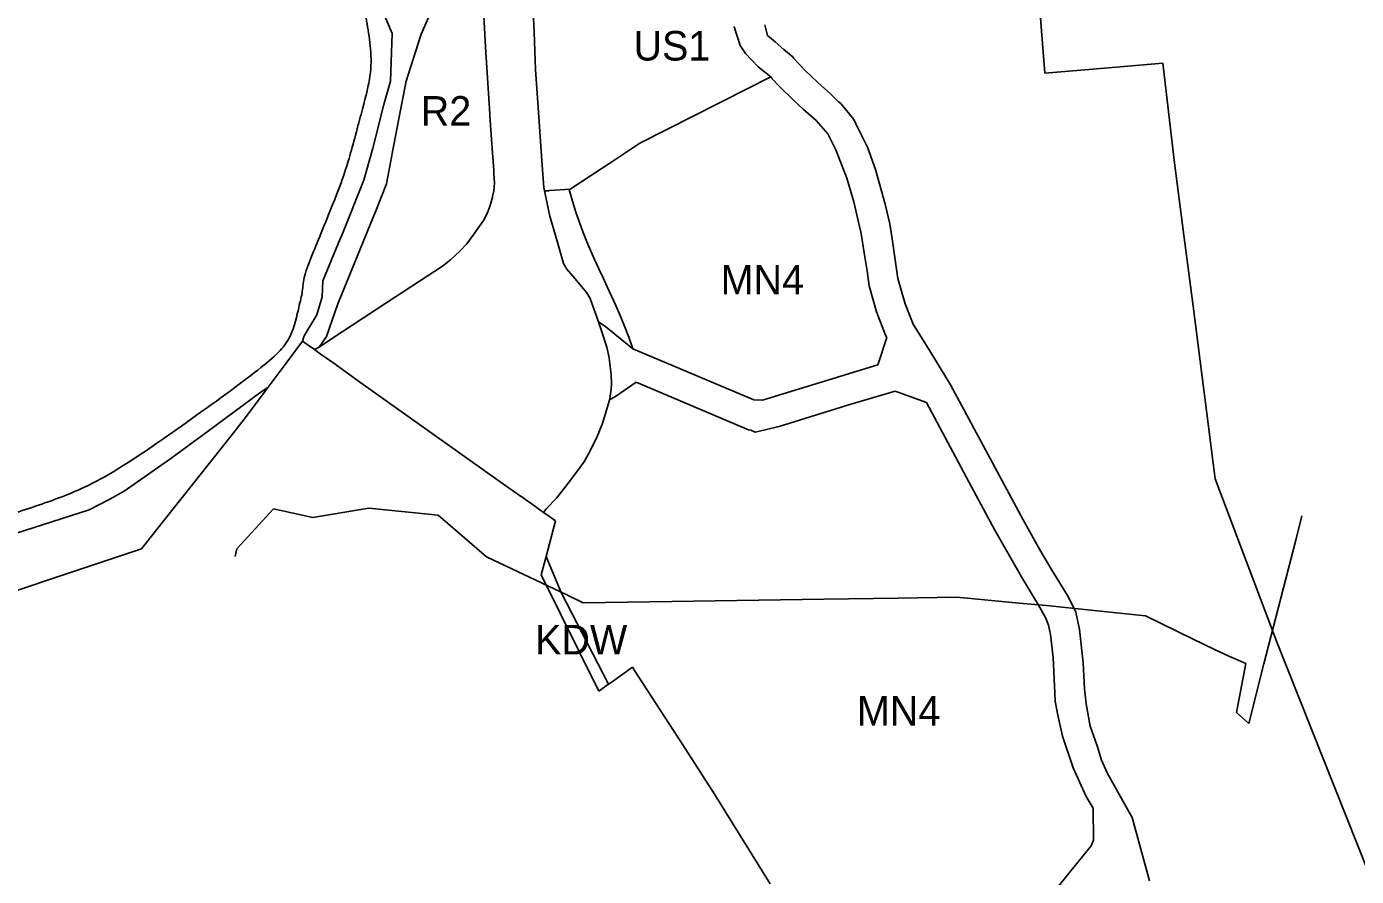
# Model space of a CAD drawing. Extents: x 7413438 to 7416393, y 5541665 to 5544118.
# Drawn here: x 7415451.4 to 7415721.5, y 5542034.9 to 5542207.5 of the extents above; entities that cross this region are included whole.
import ezdxf

# ---------------------------------------------------------------- set-up
doc = ezdxf.new("R2010")
doc.units = 0
for name, color, linetype in [('linie_rozgraniczajace', 7, 'Continuous'), ('linie_zabudowy_nieprzekraczalne', 7, 'Continuous'), ('oznaczenia_przeznaczen', 7, 'Continuous')]:
    doc.layers.add(name, color=color, linetype=linetype)

msp = doc.modelspace()

# ---------------------------------------------------------------- linework, layer by layer
at = {"layer": 'linie_rozgraniczajace'}
for p, q in [((7415554.48, 5542206.31), (7415553.9, 5542218.15)), ((7415543.95, 5542216.04), (7415544.6, 5542203.3)), ((7415656.82, 5542215.49), (7415658.19, 5542197.98)), ((7415525.66, 5542206.07), (7415523.76, 5542210.51)), ((7415531.58, 5542205.93), (7415533.06, 5542209.33)), ((7415595.08, 5542207.49), (7415595.09, 5542207.44)), ((7415595.09, 5542207.44), (7415596.33, 5542203.64)), ((7415601.9, 5542205.68), (7415601.32, 5542207.82)), ((7415525.3, 5542196.37), (7415525.66, 5542206.07)), ((7415528.43, 5542196.17), (7415531.51, 5542205.7)), ((7415531.51, 5542205.7), (7415531.58, 5542205.93)), ((7415554.74, 5542198.75), (7415554.48, 5542206.31)), ((7415603.45, 5542204.4), (7415601.9, 5542205.68)), ((7415605.16, 5542202.82), (7415603.45, 5542204.4)), ((7415544.6, 5542203.3), (7415545.46, 5542189.76)), ((7415596.33, 5542203.64), (7415597.42, 5542202.02)), ((7415597.42, 5542202.02), (7415600, 5542199.32)), ((7415607.11, 5542201.27), (7415605.16, 5542202.82)), ((7415607.16, 5542201.03), (7415607.11, 5542201.27)), ((7415609.52, 5542198.56), (7415607.16, 5542201.03)), ((7415555.58, 5542187.2), (7415554.74, 5542198.75)), ((7415600, 5542199.32), (7415602.52, 5542197.26)), ((7415612.07, 5542196.11), (7415609.52, 5542198.56)), ((7415658.19, 5542197.98), (7415667.15, 5542198.74)), ((7415667.15, 5542198.74), (7415677.38, 5542199.62)), ((7415677.38, 5542199.62), (7415682.14, 5542200.03)), ((7415682.14, 5542200.03), (7415684.49, 5542179.77)), ((7415523.98, 5542191.63), (7415525.3, 5542196.37)), ((7415527.75, 5542192.59), (7415528.41, 5542196.06)), ((7415528.41, 5542196.06), (7415528.43, 5542196.17)), ((7415597.74, 5542194.83), (7415602.52, 5542197.26)), ((7415602.52, 5542197.26), (7415602.65, 5542197.16)), ((7415602.65, 5542197.16), (7415602.77, 5542196.94)), ((7415602.77, 5542196.94), (7415604.33, 5542195.31)), ((7415614.75, 5542193.75), (7415612.07, 5542196.11)), ((7415575.95, 5542183.76), (7415597.74, 5542194.83)), ((7415604.33, 5542195.31), (7415607.14, 5542192.52)), ((7415616.21, 5542192.27), (7415614.75, 5542193.75)), ((7415521.71, 5542182.8), (7415523.98, 5542191.63)), ((7415525.96, 5542183.11), (7415527.75, 5542192.59)), ((7415607.14, 5542192.52), (7415609.12, 5542190.67)), ((7415609.12, 5542190.67), (7415611.79, 5542188.4)), ((7415616.76, 5542191.81), (7415616.21, 5542192.27)), ((7415619.39, 5542188.58), (7415616.76, 5542191.81)), ((7415545.46, 5542189.76), (7415545.48, 5542189.4)), ((7415545.48, 5542189.4), (7415545.83, 5542184.56)), ((7415611.79, 5542188.4), (7415614.12, 5542185.71)), ((7415619.81, 5542187.72), (7415619.39, 5542188.58)), ((7415622.19, 5542182.96), (7415619.81, 5542187.72)), ((7415556.08, 5542180.23), (7415555.58, 5542187.2)), ((7415614.12, 5542185.71), (7415615.72, 5542182.42)), ((7415519.93, 5542176.24), (7415521.71, 5542182.8)), ((7415524.74, 5542176.6), (7415525.96, 5542183.11)), ((7415545.83, 5542184.56), (7415546.28, 5542178.2)), ((7415569.64, 5542179.6), (7415575.95, 5542183.76)), ((7415615.72, 5542182.42), (7415617.98, 5542176.69)), ((7415623.82, 5542178.43), (7415622.19, 5542182.96)), ((7415556.34, 5542176.63), (7415556.08, 5542180.23)), ((7415568.1, 5542178.58), (7415569.64, 5542179.6)), ((7415684.49, 5542179.77), (7415684.55, 5542179.78)), ((7415684.55, 5542179.78), (7415686.44, 5542165.12)), ((7415546.28, 5542178.2), (7415546.33, 5542177.57)), ((7415546.33, 5542177.57), (7415546.46, 5542175.71)), ((7415561.8, 5542174.43), (7415568.1, 5542178.58)), ((7415625.76, 5542171.37), (7415623.82, 5542178.43)), ((7415515.48, 5542165.25), (7415519.93, 5542176.24)), ((7415522.48, 5542170.37), (7415524.53, 5542175.52)), ((7415524.53, 5542175.52), (7415524.74, 5542176.6)), ((7415546.32, 5542174.13), (7415546.06, 5542172.92)), ((7415546.46, 5542175.71), (7415546.32, 5542174.13)), ((7415556.47, 5542174.77), (7415556.34, 5542176.63)), ((7415556.61, 5542174.13), (7415556.47, 5542174.77)), ((7415557.68, 5542168.94), (7415556.61, 5542174.13)), ((7415556.61, 5542174.13), (7415557.52, 5542174.12)), ((7415557.52, 5542174.14), (7415561.8, 5542174.43)), ((7415557.52, 5542174.12), (7415557.52, 5542174.14)), ((7415617.98, 5542176.69), (7415619.4, 5542171.9)), ((7415546.04, 5542172.83), (7415545.58, 5542171.1)), ((7415546.06, 5542172.92), (7415546.04, 5542172.83)), ((7415619.4, 5542171.9), (7415620.73, 5542165.96)), ((7415626.72, 5542167.39), (7415625.76, 5542171.37)), ((7415514.65, 5542151.12), (7415522.48, 5542170.37)), ((7415544.97, 5542169.52), (7415544.21, 5542168.05)), ((7415545.58, 5542171.1), (7415544.97, 5542169.52)), ((7415558.01, 5542167.8), (7415557.68, 5542168.94)), ((7415544.21, 5542168.05), (7415542.23, 5542165.32)), ((7415559.3, 5542163.39), (7415558.01, 5542167.8)), ((7415620.73, 5542165.96), (7415620.84, 5542165.81)), ((7415627.17, 5542164.36), (7415626.72, 5542167.39)), ((7415511.56, 5542155.83), (7415515.1, 5542164.34)), ((7415515.1, 5542164.34), (7415515.48, 5542165.25)), ((7415540.81, 5542163.37), (7415539.43, 5542161.85)), ((7415542.23, 5542165.32), (7415540.81, 5542163.37)), ((7415559.98, 5542161.06), (7415559.3, 5542163.39)), ((7415620.84, 5542165.81), (7415621.53, 5542161.52)), ((7415628.37, 5542156.32), (7415627.17, 5542164.36)), ((7415686.44, 5542165.12), (7415688.29, 5542150.68)), ((7415539.43, 5542161.85), (7415537.5, 5542160.11)), ((7415560.47, 5542159.37), (7415559.98, 5542161.06)), ((7415621.53, 5542161.52), (7415622.08, 5542157.84)), ((7415535.9, 5542158.83), (7415526.31, 5542152.59)), ((7415537.5, 5542160.11), (7415535.9, 5542158.83)), ((7415561.13, 5542158.22), (7415560.47, 5542159.37)), ((7415562.75, 5542156.3), (7415561.13, 5542158.22)), ((7415622.08, 5542157.84), (7415622.49, 5542154.83)), ((7415511.47, 5542152.6), (7415511.56, 5542155.83)), ((7415565.22, 5542153.38), (7415562.75, 5542156.3)), ((7415629.81, 5542151.16), (7415628.37, 5542156.32)), ((7415510.33, 5542148.9), (7415511.47, 5542152.6)), ((7415526.31, 5542152.59), (7415513.36, 5542144.03)), ((7415565.85, 5542152.23), (7415565.22, 5542153.38)), ((7415622.49, 5542154.83), (7415624.03, 5542149.55)), ((7415512.3, 5542144.53), (7415514.65, 5542151.12)), ((7415566.27, 5542151.07), (7415565.85, 5542152.23)), ((7415567.22, 5542148.43), (7415566.27, 5542151.07)), ((7415631.44, 5542146.99), (7415629.81, 5542151.16)), ((7415688.29, 5542150.68), (7415689.25, 5542143.22)), ((7415507.78, 5542144.65), (7415510.33, 5542148.9)), ((7415567.54, 5542147.53), (7415567.22, 5542148.43)), ((7415568.26, 5542145.46), (7415567.54, 5542147.53)), ((7415569.02, 5542146.45), (7415567.54, 5542147.53)), ((7415624.03, 5542149.55), (7415625.85, 5542144.81)), ((7415507.48, 5542143.56), (7415507.78, 5542144.65)), ((7415510.87, 5542142.38), (7415512.3, 5542144.53)), ((7415569.23, 5542142.34), (7415568.26, 5542145.46)), ((7415574.56, 5542142.03), (7415569.02, 5542146.45)), ((7415625.85, 5542144.81), (7415626.14, 5542144.3)), ((7415635.06, 5542141.3), (7415631.44, 5542146.99)), ((7415507.48, 5542143.56), (7415504.15, 5542139.11)), ((7415509.11, 5542142.41), (7415507.48, 5542143.56)), ((7415509.21, 5542142.33), (7415509.11, 5542142.41)), ((7415509.86, 5542141.87), (7415509.21, 5542142.33)), ((7415510.87, 5542142.38), (7415509.86, 5542141.87)), ((7415511.05, 5542141.03), (7415509.86, 5542141.87)), ((7415513.36, 5542144.03), (7415510.87, 5542142.38)), ((7415569.7, 5542140.21), (7415569.23, 5542142.34)), ((7415599.09, 5542131.63), (7415574.56, 5542142.03)), ((7415626.14, 5542144.3), (7415624.31, 5542138.78)), ((7415689.25, 5542143.22), (7415692.8, 5542115.6)), ((7415504.15, 5542139.11), (7415500.48, 5542134.2)), ((7415513.61, 5542139.21), (7415511.05, 5542141.03)), ((7415519.32, 5542135.14), (7415513.61, 5542139.21)), ((7415569.93, 5542138.45), (7415569.7, 5542140.21)), ((7415639.01, 5542134.71), (7415635.06, 5542141.3)), ((7415570.14, 5542136.79), (7415569.93, 5542138.45)), ((7415570.22, 5542134.9), (7415570.14, 5542136.79)), ((7415624.31, 5542138.78), (7415600.87, 5542131.61)), ((7415500.48, 5542134.2), (7415495.87, 5542128.05)), ((7415498.8, 5542133.05), (7415500.48, 5542134.2)), ((7415549.22, 5542113.88), (7415519.32, 5542135.14)), ((7415569.83, 5542131.91), (7415570.13, 5542133.79)), ((7415570.13, 5542133.79), (7415570.22, 5542134.9)), ((7415571.01, 5542132.3), (7415575.24, 5542135.25)), ((7415575.24, 5542135.25), (7415598.01, 5542125.57)), ((7415639.01, 5542134.7), (7415639.01, 5542134.71)), ((7415641.33, 5542130.42), (7415639.01, 5542134.7)), ((7415639.01, 5542134.7), (7415639.01, 5542134.7)), ((7415488.09, 5542125.17), (7415498.8, 5542133.05)), ((7415568.94, 5542128.69), (7415569.58, 5542130.93)), ((7415569.58, 5542130.93), (7415569.79, 5542131.65)), ((7415569.79, 5542131.65), (7415571.01, 5542132.3)), ((7415569.79, 5542131.65), (7415569.83, 5542131.91)), ((7415600.87, 5542131.61), (7415599.09, 5542131.63)), ((7415618.57, 5542130.69), (7415627.79, 5542133.41)), ((7415627.79, 5542133.41), (7415634.13, 5542131.11)), ((7415634.13, 5542131.11), (7415643.3, 5542113.98)), ((7415568.4, 5542126.86), (7415568.94, 5542128.69)), ((7415604.46, 5542126.33), (7415618.57, 5542130.69)), ((7415650.01, 5542114.33), (7415641.33, 5542130.42)), ((7415495.87, 5542128.05), (7415492.94, 5542124.34)), ((7415567.32, 5542124.24), (7415568.4, 5542126.86)), ((7415598.01, 5542125.57), (7415598.41, 5542125.51)), ((7415598.41, 5542125.51), (7415598.42, 5542125.53)), ((7415598.42, 5542125.53), (7415598.46, 5542125.48)), ((7415598.46, 5542125.48), (7415599.4, 5542125.08)), ((7415599.4, 5542125.08), (7415601.37, 5542125.57)), ((7415601.37, 5542125.57), (7415604.46, 5542126.33)), ((7415492.94, 5542124.34), (7415479.11, 5542106.86)), ((7415480.75, 5542119.77), (7415488.09, 5542125.17)), ((7415566.39, 5542122.38), (7415567.32, 5542124.24)), ((7415564.69, 5542119.17), (7415565.55, 5542120.69)), ((7415565.55, 5542120.69), (7415566.39, 5542122.38)), ((7415471.25, 5542113.07), (7415480.75, 5542119.77)), ((7415560.77, 5542113.92), (7415563.49, 5542117.49)), ((7415563.49, 5542117.49), (7415564.69, 5542119.17)), ((7415692.8, 5542115.6), (7415692.78, 5542115.6)), ((7415692.78, 5542115.6), (7415705.21, 5542082.66)), ((7415468.34, 5542111.45), (7415471.25, 5542113.07)), ((7415550.32, 5542113.1), (7415549.22, 5542113.88)), ((7415551.73, 5542112.09), (7415550.32, 5542113.1)), ((7415551.76, 5542112.08), (7415551.73, 5542112.09)), ((7415554.81, 5542109.9), (7415551.76, 5542112.08)), ((7415559.01, 5542111.71), (7415560.77, 5542113.92)), ((7415643.3, 5542113.98), (7415648.05, 5542105.2)), ((7415653.82, 5542107.25), (7415650.01, 5542114.33)), ((7415442.83, 5542102.51), (7415464.16, 5542109.34)), ((7415464.16, 5542109.34), (7415468.34, 5542111.45)), ((7415494.11, 5542101.37), (7415501.59, 5542109.53)), ((7415501.59, 5542109.53), (7415509.56, 5542107.77)), ((7415509.56, 5542107.77), (7415520.91, 5542109.65)), ((7415520.91, 5542109.65), (7415534.98, 5542108.21)), ((7415554.87, 5542109.86), (7415554.81, 5542109.9)), ((7415556.4, 5542108.77), (7415554.87, 5542109.86)), ((7415556.4, 5542108.77), (7415556.98, 5542109.59)), ((7415556.98, 5542109.59), (7415559.01, 5542111.71)), ((7415479.11, 5542106.86), (7415474.78, 5542101.39)), ((7415534.98, 5542108.21), (7415544.84, 5542099.76)), ((7415557.11, 5542108.27), (7415556.4, 5542108.77)), ((7415556.9, 5542099.85), (7415558.82, 5542107.05)), ((7415558.82, 5542107.05), (7415557.11, 5542108.27)), ((7415657.18, 5542101.22), (7415653.82, 5542107.25)), ((7415709.14, 5542103.18), (7415710.41, 5542108.11)), ((7415648.05, 5542105.2), (7415653.47, 5542095.69)), ((7415474.78, 5542101.39), (7415462.36, 5542097.25)), ((7415493.79, 5542099.82), (7415494.11, 5542101.37)), ((7415659.55, 5542097.18), (7415657.18, 5542101.22)), ((7415707.65, 5542097.39), (7415709.14, 5542103.18)), ((7415544.84, 5542099.76), (7415561.1, 5542092.04)), ((7415555.9, 5542096.08), (7415556.9, 5542099.85)), ((7415556.9, 5542099.85), (7415559.99, 5542092.54)), ((7415461.97, 5542097.12), (7415428.24, 5542085.85)), ((7415462.36, 5542097.25), (7415461.97, 5542097.12)), ((7415567.63, 5542072.47), (7415555.9, 5542096.08)), ((7415663.01, 5542091.54), (7415659.55, 5542097.18)), ((7415706.1, 5542091.36), (7415707.65, 5542097.39)), ((7415653.47, 5542095.69), (7415656.92, 5542089.95)), ((7415559.99, 5542092.54), (7415569.62, 5542073.87)), ((7415561.1, 5542092.04), (7415564.46, 5542090.43)), ((7415564.46, 5542090.43), (7415582.46, 5542090.7)), ((7415582.46, 5542090.7), (7415613.33, 5542091.17)), ((7415613.33, 5542091.17), (7415628.4, 5542091.4)), ((7415628.4, 5542091.4), (7415640.31, 5542091.57)), ((7415640.31, 5542091.57), (7415653, 5542090.37)), ((7415653, 5542090.37), (7415658.56, 5542089.85)), ((7415664.46, 5542088.56), (7415663.01, 5542091.54)), ((7415704.16, 5542083.81), (7415706.1, 5542091.36)), ((7415656.92, 5542089.95), (7415658.34, 5542087.41)), ((7415658.56, 5542089.85), (7415668.82, 5542088.8)), ((7415665.26, 5542085.01), (7415664.46, 5542088.56)), ((7415668.82, 5542088.8), (7415678.6, 5542087.79)), ((7415678.6, 5542087.79), (7415688.28, 5542083.07)), ((7415658.34, 5542087.41), (7415658.91, 5542085.88)), ((7415658.91, 5542085.88), (7415659.34, 5542083.99)), ((7415665.98, 5542078.22), (7415665.26, 5542085.01)), ((7415659.34, 5542083.99), (7415659.89, 5542079.31)), ((7415688.28, 5542083.07), (7415692.51, 5542081)), ((7415702.67, 5542078.01), (7415704.16, 5542083.81)), ((7415705.21, 5542082.66), (7415724.05, 5542035.34)), ((7415692.51, 5542081), (7415695.57, 5542079.59)), ((7415695.57, 5542079.59), (7415698.99, 5542078.07)), ((7415574.49, 5542077.33), (7415570.11, 5542074.22)), ((7415574.9, 5542076.7), (7415574.49, 5542077.33)), ((7415659.89, 5542079.31), (7415660.18, 5542073.52)), ((7415666.23, 5542072.96), (7415665.98, 5542078.22)), ((7415698.99, 5542078.07), (7415697.08, 5542068.16)), ((7415699.6, 5542065.9), (7415702.67, 5542078.01)), ((7415570.11, 5542074.22), (7415569.62, 5542073.87)), ((7415584.52, 5542061.81), (7415574.9, 5542076.7)), ((7415569.62, 5542073.87), (7415567.63, 5542072.47)), ((7415660.18, 5542073.52), (7415660.23, 5542072.18)), ((7415660.23, 5542072.18), (7415660.32, 5542070.42)), ((7415666.57, 5542069.91), (7415666.23, 5542072.96)), ((7415660.32, 5542070.42), (7415660.83, 5542067.64)), ((7415667.38, 5542065.37), (7415666.57, 5542069.91)), ((7415660.83, 5542067.64), (7415661.75, 5542063.31)), ((7415697.08, 5542068.16), (7415699.6, 5542065.9)), ((7415661.75, 5542063.31), (7415663.93, 5542056.89)), ((7415668.8, 5542061.4), (7415667.38, 5542065.37)), ((7415588.21, 5542056.09), (7415584.52, 5542061.81)), ((7415669.72, 5542058.48), (7415668.8, 5542061.4)), ((7415670.86, 5542055.9), (7415669.72, 5542058.48)), ((7415591.13, 5542051.55), (7415588.21, 5542056.09)), ((7415663.93, 5542056.89), (7415666.59, 5542051.12)), ((7415673.15, 5542051.74), (7415670.86, 5542055.9)), ((7415602.4, 5542033.38), (7415591.13, 5542051.55)), ((7415666.59, 5542051.12), (7415667.98, 5542048.69)), ((7415675.95, 5542046.79), (7415673.15, 5542051.74)), ((7415667.98, 5542048.69), (7415668.08, 5542042.2)), ((7415679.41, 5542033.97), (7415675.95, 5542046.79)), ((7415668.08, 5542042.2), (7415667.58, 5542041.08)), ((7415667.58, 5542041.08), (7415663.2, 5542035.64)), ((7415663.2, 5542035.64), (7415654.4, 5542024.71))]:
    msp.add_line(p, q, dxfattribs=at)
at = {"layer": 'linie_zabudowy_nieprzekraczalne'}
for points in [[(7415295.99, 5542491.53), (7415302.85, 5542471.62), (7415308.05, 5542450.54), (7415314.21, 5542425.2), (7415323.86, 5542383.92), (7415331.41, 5542351.5), (7415333.83, 5542341.8), (7415336.46, 5542332.92), (7415338.78, 5542325.68), (7415342.46, 5542316.58), (7415345.14, 5542310.89), (7415347.54, 5542305.82), (7415350, 5542299.91), (7415352.77, 5542292.36), (7415355.49, 5542284.28), (7415358.59, 5542273.88), (7415361.68, 5542261.19), (7415364.65, 5542247.55), (7415369.56, 5542224.21), (7415371.28, 5542215.68), (7415372.37, 5542210.66), (7415373.22, 5542207.57), (7415375.86, 5542200.38), (7415379.74, 5542190.22), (7415382.99, 5542181.86), (7415385.67, 5542175.87), (7415392.06, 5542162.91), (7415396.28, 5542155.91), (7415400.54, 5542148.84), (7415409.48, 5542134.31), (7415416.95, 5542121.74), (7415427, 5542104.71), (7415427.44, 5542103.88), (7415430.21, 5542102.63), (7415445.54, 5542107.53), (7415455.72, 5542110.79), (7415466.45, 5542114.94), (7415481.49, 5542125.25), (7415498.78, 5542137.78), (7415505.24, 5542143.35), (7415506.64, 5542150.49), (7415507.47, 5542153.2), (7415507.59, 5542156.4), (7415509.01, 5542160.12), (7415514.59, 5542173.7), (7415516.59, 5542179.22), (7415519.53, 5542190.38), (7415521.31, 5542196.94), (7415521.5, 5542202.22), (7415520.65, 5542207.52), (7415519.83, 5542212.18), (7415520.24, 5542219.81), (7415520.01, 5542222.73), (7415518.69, 5542226.87), (7415516.28, 5542232.53), (7415511.98, 5542246.23), (7415509.64, 5542254.02), (7415509.63, 5542256.3), (7415510.53, 5542257.88), (7415511.79, 5542258.8), (7415513.31, 5542259.37), (7415515.21, 5542269.39), (7415515.87, 5542274.11), (7415515.45, 5542280.92), (7415513.62, 5542292.38), (7415511.18, 5542306.13), (7415512.31, 5542312.21), (7415513.08, 5542313.79), (7415514.76, 5542315.01), (7415525.18, 5542321.62), (7415520.14, 5542332.18), (7415500.04, 5542355.68), (7415493.33, 5542363.63), (7415486.15, 5542374.99)], [(7415561.63, 5542174.37), (7415564.95, 5542161.29), (7415570.01, 5542155.25), (7415574.55, 5542141.98)], [(7415333.44, 5542011.08), (7415344.37, 5542000.6), (7415361.08, 5541982.97), (7415367.21, 5541978.93), (7415377.22, 5541972.8), (7415385.34, 5541968.59), (7415404.21, 5541961.64), (7415426.64, 5541954.99), (7415441.09, 5541951.84), (7415452.34, 5541951.47), (7415459.53, 5541952.68), (7415472.67, 5541956.45), (7415472.62, 5541958.91), (7415469.42, 5541968.43), (7415465.85, 5541977.71), (7415458.8, 5541991.22), (7415452.82, 5541999.92), (7415442.8, 5542012.88), (7415438.69, 5542018.68), (7415433.49, 5542028.77), (7415429.24, 5542038.79), (7415426.62, 5542051.03), (7415425.53, 5542054.61), (7415415.58, 5542079.25), (7415409.49, 5542099.04), (7415405.65, 5542105.51), (7415396.32, 5542121.23), (7415380.38, 5542147.43), (7415374.38, 5542157.8), (7415367.37, 5542172.39), (7415361.69, 5542170.83)]]:
    msp.add_open_spline(points, degree=3, dxfattribs=at)

# ---------------------------------------------------------------- texts
at = {"layer": 'oznaczenia_przeznaczen'}
for s, p in [('US1', (7415574.66, 5542200.57)), ('R2', (7415531.46, 5542187.34)), ('MN4', (7415592.35, 5542153.06)), ('KDW', (7415554.69, 5542079.93)), ('MN4', (7415620.03, 5542065.49))]:
    msp.add_text(s, height=6, dxfattribs=at).set_placement(p)

doc.saveas('drawing.dxf')
